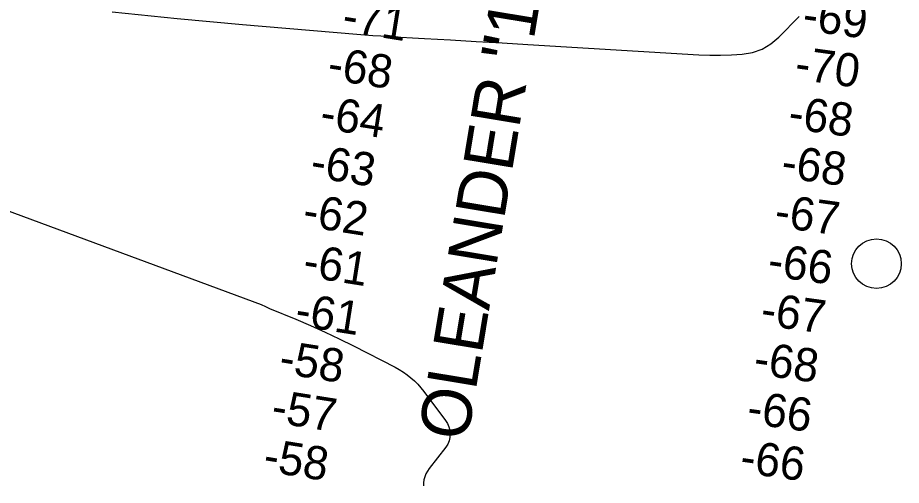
# Model space of a CAD drawing. Extents: x 3508733 to 3546731, y 546897 to 572481.
# Drawn here: x 3529654 to 3531433, y 563028 to 563970 of the extents above; entities that cross this region are included whole.
import ezdxf

# ---------------------------------------------------------------- set-up
doc = ezdxf.new("R2010")
doc.units = 0
for name, color, linetype in [('V-CHAN-NAID', 7, 'Continuous'), ('V-RIVR-MILE', 7, 'Continuous'), ('V-RIVR-RANG', 7, 'Continuous'), ('V-TOPO-MINR', 7, 'Continuous')]:
    doc.layers.add(name, color=color, linetype=linetype)

msp = doc.modelspace()

# ---------------------------------------------------------------- linework, layer by layer
at = {"layer": 'V-RIVR-MILE'}
msp.add_circle((3531383.2, 563474.5), 50, dxfattribs=at)
at = {"layer": 'V-TOPO-MINR'}
for points in [[(3529844.2, 563982.1), (3529975.3, 563968.5), (3530106.6, 563956.3), (3530337.2, 563936.8), (3530353.3, 563935.5), (3530369.4, 563934.3), (3530385.5, 563933.2), (3530401.6, 563932.2), (3530473.5, 563928.1), (3530525.5, 563925.2), (3530577.5, 563922.2), (3530629.5, 563919.1), (3530681.6, 563916), (3531025.7, 563895.5), (3531047.5, 563894.7), (3531069.2, 563894.4), (3531091, 563895.1), (3531112.7, 563896.3), (3531133.4, 563900.2), (3531152.8, 563906.9), (3531170.4, 563917.5), (3531186.6, 563930.8), (3531227.5, 563972.6)], [(3529132.3, 563767.1), (3530144.8, 563392), (3530153.1, 563388.1), (3530161.5, 563384.4), (3530214.4, 563362.5), (3530243.8, 563349.9), (3530273, 563336.8), (3530301.8, 563323), (3530330.4, 563308.8), (3530414.3, 563265.8), (3530422.6, 563261.1), (3530430.7, 563256.2), (3530438.4, 563250.7), (3530445.9, 563244.8), (3530452.9, 563238.5), (3530459.7, 563231.8), (3530465.9, 563224.7), (3530471.9, 563217.3), (3530515.7, 563158.8), (3530519.5, 563152.5), (3530522.5, 563146), (3530524.2, 563139), (3530525.1, 563131.6), (3530524.5, 563124.3), (3530523, 563117.4), (3530520, 563110.8), (3530516.1, 563104.6), (3530482.6, 563061.7), (3530479.1, 563056.5), (3530476, 563051), (3530473.7, 563045.1), (3530471.9, 563039.1), (3530471.2, 563032.9), (3530471.4, 563026.8)]]:
    msp.add_lwpolyline(points, dxfattribs=at)

# ---------------------------------------------------------------- texts
at = {"layer": 'V-CHAN-NAID'}
msp.add_text('OLEANDER "138" (137.0)', height=100, rotation=80.6086, dxfattribs=at).set_placement((3530559.3, 563114.7))
at = {"layer": 'V-RIVR-RANG'}
for s, rotation, p in [('-71', 351.0023, (3530305.2, 563943)), ('-69', 352.1338, (3531232, 563945.2)), ('-68', 351.0023, (3530275.5, 563846.4)), ('-70', 352.1338, (3531216.5, 563846.4)), ('-64', 351.0023, (3530260.4, 563747.6)), ('-68', 352.1338, (3531203.3, 563747.3)), ('-63', 351.0023, (3530241.1, 563649.4)), ('-68', 352.1338, (3531189.4, 563648.3)), ('-62', 351.0023, (3530225.8, 563550.6)), ('-67', 352.1338, (3531175.7, 563549.2)), ('-61', 351.0023, (3530226.3, 563449.3)), ('-66', 352.1338, (3531162, 563450.1)), ('-61', 351.0023, (3530210.4, 563350.5)), ('-67', 352.1338, (3531147.8, 563351.2)), ('-58', 351.0023, (3530178.1, 563254.4)), ('-68', 352.1338, (3531133.7, 563252.2)), ('-57', 351.0023, (3530162.5, 563155.6)), ('-66', 352.1338, (3531120.2, 563153.1)), ('-58', 351.0023, (3530146.4, 563056.9)), ('-66', 352.1338, (3531106.3, 563054))]:
    msp.add_text(s, height=67, rotation=rotation, dxfattribs=at).set_placement(p)

doc.saveas('drawing.dxf')
